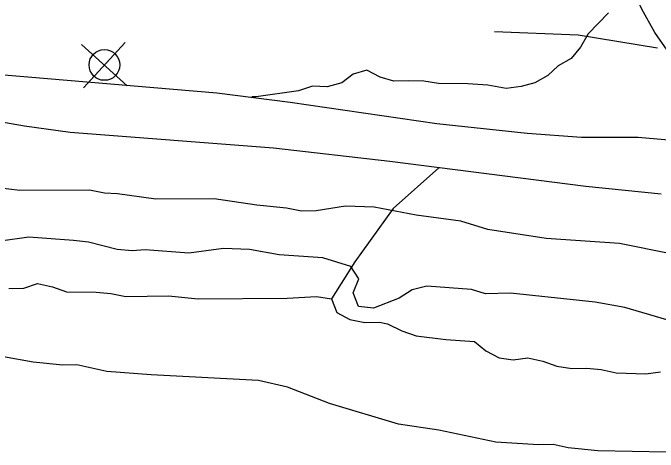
# Model space of a CAD drawing. Extents: x 336540 to 340074, y 5572036 to 5573747.
# Drawn here: x 339282.56 to 339324.48, y 5572716.94 to 5572745.5 of the extents above; entities that cross this region are included whole.
import ezdxf

# ---------------------------------------------------------------- set-up
doc = ezdxf.new("R2010")
doc.units = 0
for name, color, linetype in [('Niveau 19', 7, 'Continuous'), ('Niveau 2', 7, 'Continuous'), ('Niveau 22', 7, 'Continuous'), ('Niveau 36', 7, 'Continuous'), ('Niveau 4', 7, 'Continuous')]:
    doc.layers.add(name, color=color, linetype=linetype)

msp = doc.modelspace()

# ---------------------------------------------------------------- linework, layer by layer
at = {"layer": 'Niveau 19'}
for points in [[(339327.08, 5572740.19), (339324.27, 5572744.23), (339323.42, 5572745.74), (339322.97, 5572746.76), (339322.4, 5572748.38), (339322.22, 5572749.31), (339322.12, 5572750.64), (339322.14, 5572751.5), (339322.42, 5572753.55), (339323.02, 5572756.15), (339323.78, 5572758.18), (339324.8, 5572760.43)], [(339188.85, 5572745.05), (339192.08, 5572744.94), (339195.19, 5572744.72), (339206.23, 5572744.97), (339208.56, 5572744.67), (339213.95, 5572744.6), (339223.15, 5572744.94), (339224.74, 5572745.19), (339231.24, 5572744.68), (339238.57, 5572744.35), (339245.61, 5572743.69), (339250.31, 5572743.36), (339255.01, 5572743.1), (339266.8, 5572742.68), (339270.96, 5572742.41), (339295.81, 5572740.3), (339300.58, 5572739.69), (339310.1, 5572738.3), (339315.98, 5572737.67), (339319.51, 5572737.43), (339323.19, 5572737.43), (339325.42, 5572737.23)], [(339324.44, 5572743.2), (339319.29, 5572744.06), (339313.85, 5572744.27)], [(339324.69, 5572733.72), (339319.79, 5572734.22), (339307.06, 5572735.84), (339299.49, 5572736.7), (339286.28, 5572737.73), (339283.3, 5572738.13), (339277.23, 5572739.19), (339273.57, 5572739.6), (339261.23, 5572740.07), (339249.78, 5572740.64), (339224.48, 5572742.17), (339221.24, 5572742.24), (339218.25, 5572742.07), (339212.27, 5572741.89), (339196.98, 5572741.64), (339188.33, 5572741.23)]]:
    msp.add_lwpolyline(points, dxfattribs=at)
at = {"layer": 'Niveau 2'}
for points in [[(339321.27, 5572745.51), (339319.93, 5572744.13), (339319.44, 5572743.27), (339318.83, 5572742.53), (339317.99, 5572742.06), (339317.32, 5572741.43), (339316.48, 5572740.96), (339315.58, 5572740.72), (339314.62, 5572740.58), (339313.43, 5572740.79), (339312.13, 5572740.88), (339310.21, 5572740.9), (339309.25, 5572741.05), (339308.28, 5572741.09), (339307.32, 5572741.07), (339306.42, 5572741.33), (339305.56, 5572741.77), (339304.66, 5572741.52), (339303.94, 5572740.95), (339302.98, 5572740.7), (339302.02, 5572740.74), (339301.12, 5572740.44), (339298.36, 5572740.05), (339298.08, 5572740.04)], [(339283.01, 5572733.95), (339280.12, 5572734.29)], [(339325.32, 5572729.84), (339321.97, 5572730.51), (339317.22, 5572730.82), (339313.42, 5572731.42), (339311.66, 5572731.95), (339308.76, 5572732.35), (339306.04, 5572732.86), (339304.17, 5572732.94), (339302.26, 5572732.62), (339301.3, 5572732.6), (339300.33, 5572732.81), (339298.41, 5572733), (339295.63, 5572733.4), (339291.84, 5572733.39), (339289.35, 5572733.73), (339288.5, 5572733.77), (339287.53, 5572733.98), (339283.01, 5572733.95)], [(339325.06, 5572725.54), (339322.33, 5572726.34), (339320.4, 5572726.7), (339314.9, 5572727.27), (339313.26, 5572727.24), (339312.35, 5572727.51), (339309.46, 5572727.73), (339308.5, 5572727.49), (339307.66, 5572726.96), (339305.98, 5572726.31), (339305.01, 5572726.41), (339304.66, 5572727.3), (339305.04, 5572728.21), (339304.52, 5572729), (339302.7, 5572729.58), (339299.86, 5572729.76), (339297.93, 5572730.11), (339296.24, 5572730.19), (339293.98, 5572729.87), (339291.14, 5572730.1), (339290.3, 5572730.03), (339289.33, 5572730.12), (339287.46, 5572730.59), (339286.49, 5572730.69), (339283.6, 5572730.92), (339281.74, 5572730.65)], [(339325.04, 5572716.94), (339320.56, 5572717.03), (339318.64, 5572717.22), (339317.67, 5572717.43), (339316.71, 5572717.41), (339313.93, 5572717.58), (339310.24, 5572718.36), (339307.62, 5572718.76), (339303.13, 5572720.09), (339300.39, 5572721.17), (339298.52, 5572721.59), (339291.54, 5572721.96), (339288.65, 5572722.19), (339286.72, 5572722.61), (339285.81, 5572722.59), (339283.88, 5572722.78), (339281.95, 5572723.14)]]:
    msp.add_lwpolyline(points, dxfattribs=at)
at = {"layer": 'Niveau 22'}
msp.add_lwpolyline([(339310.24, 5572735.43), (339307.26, 5572732.79), (339304.78, 5572729.32), (339303.25, 5572726.91)], dxfattribs=at)
at = {"layer": 'Niveau 36'}
for p, q in [((339287.15, 5572740.63), (339289.84, 5572743.58)), ((339289.97, 5572740.76), (339287.02, 5572743.45))]:
    msp.add_line(p, q, dxfattribs=at)
msp.add_circle((339288.503, 5572742.115), 1, dxfattribs=at)
at = {"layer": 'Niveau 4'}
msp.add_lwpolyline([(339282.3, 5572727.58), (339283.26, 5572727.6), (339284.16, 5572727.9), (339285.13, 5572727.69), (339286.04, 5572727.37), (339287.96, 5572727.35), (339288.93, 5572727.26), (339289.89, 5572727.05), (339292.67, 5572727.1), (339294.59, 5572726.91), (339300.37, 5572726.96), (339302.29, 5572727.06), (339303.25, 5572726.91), (339303.61, 5572726.01), (339304.46, 5572725.57), (339305.43, 5572725.36), (339306.39, 5572725.38), (339306.9, 5572725.28), (339307.84, 5572724.83), (339308.76, 5572724.51), (339310.68, 5572724.26), (339312.55, 5572724.13), (339313.3, 5572723.52), (339314.16, 5572723.08), (339315.06, 5572722.93), (339316.02, 5572723.06), (339316.99, 5572722.86), (339317.9, 5572722.53), (339318.87, 5572722.38), (339319.83, 5572722.4), (339320.79, 5572722.31), (339321.76, 5572722.1), (339323.68, 5572722.02), (339324.64, 5572722.15)], dxfattribs=at)

doc.saveas('drawing.dxf')
